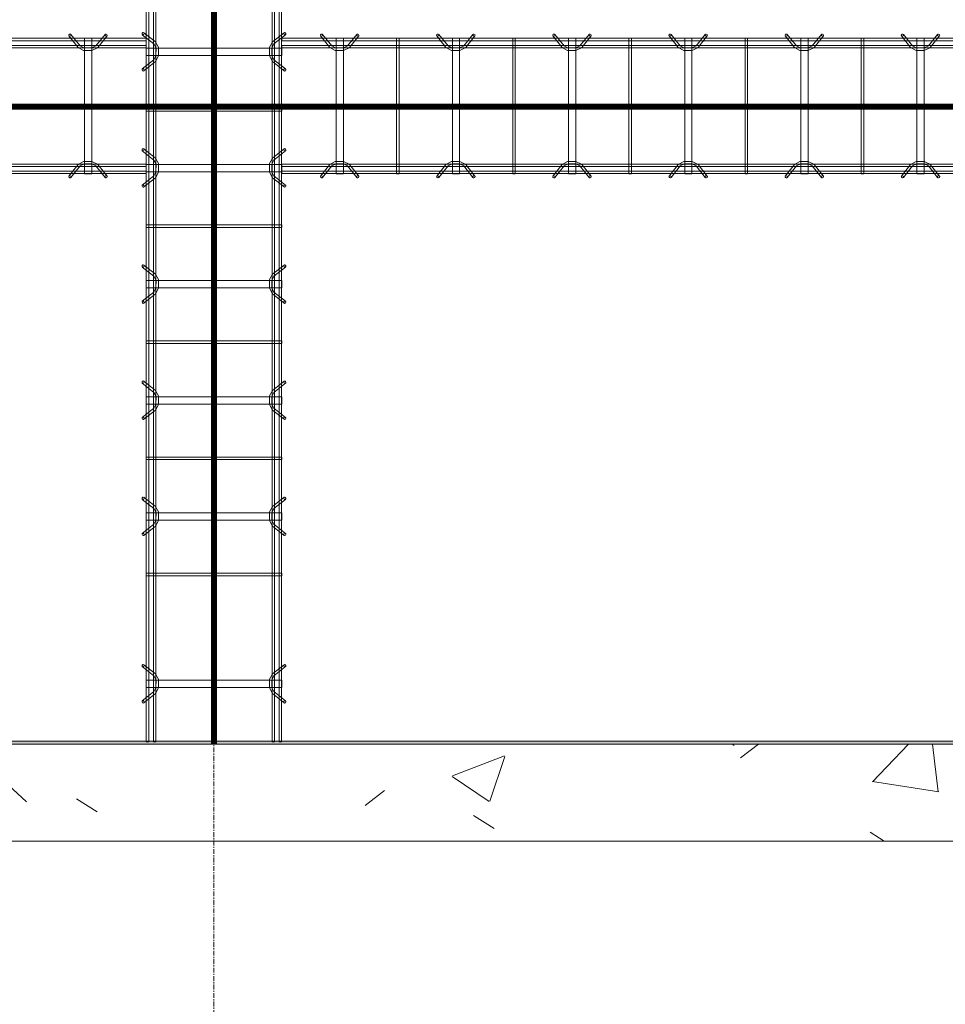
# Model space of a CAD drawing. Header units: inches. Extents: x -4136 to 1945, y -6639 to 12387.
# Tile 337 of 656: x -2847 to -2752, y 9874 to 9976. Entities that reach past the tile are written whole.
import ezdxf

# ---------------------------------------------------------------- set-up
doc = ezdxf.new("R2010")
doc.units = ezdxf.units.IN
doc.header["$MEASUREMENT"] = 0
doc.linetypes.add('Línea de rejilla', pattern=[0.875, 0.5, -0.125, 0.125, -0.125])
for name, color, linetype, lineweight in [('A-GENM', 7, 'Continuous', 9), ('A-WALL', 7, 'Continuous', 9), ('A-WALL-PATT', 7, 'Continuous', 18), ('S-BEAM', 7, 'Continuous', 9), ('S-FNDN', 7, 'Continuous', 9), ('S-GRID', 7, 'Continuous', 9)]:
    doc.layers.add(name, color=color, linetype=linetype, lineweight=lineweight)
pattern_1 = [(50, (0, 0), (55.0854, -4.81984), [5.76, -63.36]), (355, (0, 0), (-10.6557, 57.76853), [4.608, -50.688]), (100.451, (4.59, -0.4), (44.42947, 52.94866), [4.895, -53.848]), (46.184, (0, 15.36), (81.96444, -12.71212), [8.64, -95.04]), (96.636, (6.83, 14.3), (71.7815, 74.8124), [7.343, -80.772]), (351.184, (0, 15.36), (71.78195, 74.8124), [6.912, -76.032]), (21, (7.68, 11.52), (45.84207, -30.92146), [5.76, -63.36]), (326, (7.68, 11.52), (18.68706, 55.69148), [4.608, -50.688]), (71.451, (11.5, 8.943), (64.5289, 24.7701), [4.895, -53.848]), (37.5, (0, 0), (0.933895, 25.566816), [2.534, -47.539, 2.534, -48.922, -50.88]), (37.5, (0, 0), (0.933895, 25.566816), [-101.53, 2.534, -48.346]), (7.5, (0, 0), (20.20404, 30.2913), [2.534, -26.803, 2.534, -46.387, -19.392]), (7.5, (0, 0), (20.20404, 30.2913), [-78.259, 2.534, -16.858]), (327.5, (-17.126, 0), (40.997785, -1.732403), [2.534, -16.666, 2.534, -57.37, -79.488]), (327.5, (-17.126, 0), (40.997785, -1.732403), [-79.104, 2.534, -76.954]), (317.5, (-24.806, 0), (44.78888, 7.68784), [2.534, -22.426, 2.534, -37.248, -56.448]), (317.5, (-24.806, 0), (44.78888, 7.68784), [-64.742, 2.534, -53.914])]

# ---------------------------------------------------------------- blocks, each defined once
blk = doc.blocks.new('Dowel bar assembly - Dowel bar assembly-673744-SLAB ON GROUND JOINTS')
at = {"layer": 'S-BEAM', "color": 253, "true_color": 0xaaaaaa}
for p, q in [((172.02, 2.23), (172.97, 1.03)), ((173.18, 1.19), (172.23, 2.39)), ((175.76, 2.39), (174.81, 1.19)), ((175.01, 1.03), (175.96, 2.23)), ((184.02, 2.23), (184.97, 1.03)), ((185.18, 1.19), (184.23, 2.39)), ((187.76, 2.39), (186.81, 1.19)), ((187.01, 1.03), (187.96, 2.23)), ((196.02, 2.23), (196.97, 1.03)), ((197.18, 1.19), (196.23, 2.39)), ((199.76, 2.39), (198.81, 1.19)), ((199.01, 1.03), (199.96, 2.23)), ((208.02, 2.23), (208.97, 1.03)), ((209.18, 1.19), (208.23, 2.39)), ((211.76, 2.39), (210.81, 1.19)), ((211.01, 1.03), (211.96, 2.23)), ((220.02, 2.23), (220.97, 1.03)), ((221.18, 1.19), (220.23, 2.39)), ((223.76, 2.39), (222.81, 1.19)), ((223.01, 1.03), (223.96, 2.23)), ((237.31, 2.23), (238.26, 1.03)), ((238.46, 1.19), (237.51, 2.39)), ((241.04, 2.39), (240.09, 1.19)), ((240.3, 1.03), (241.25, 2.23)), ((245.28, 1.98), (0, 1.98)), ((0, 1.72), (245.28, 1.72)), ((245.28, 1.25), (0, 1.25)), ((173.63, 1.99), (173.63, -12.01)), ((174.38, 1.99), (173.63, 1.99)), ((173.63, 1.99), (174.38, 1.99)), ((174.38, -12.01), (174.38, 1.99)), ((179.87, 1.99), (179.87, -12.01)), ((180.13, 1.99), (179.87, 1.99)), ((179.87, 1.99), (180.13, 1.99)), ((180.13, -12.01), (180.13, 1.99)), ((185.63, 1.99), (185.63, -12.01)), ((186.38, 1.99), (185.63, 1.99)), ((185.63, 1.99), (186.38, 1.99)), ((186.38, -12.01), (186.38, 1.99)), ((191.87, 1.99), (191.87, -12.01)), ((192.13, 1.99), (191.87, 1.99)), ((191.87, 1.99), (192.13, 1.99)), ((192.13, -12.01), (192.13, 1.99)), ((197.63, 1.99), (197.63, -12.01)), ((198.38, 1.99), (197.63, 1.99)), ((197.63, 1.99), (198.38, 1.99)), ((198.38, -12.01), (198.38, 1.99)), ((203.87, 1.99), (203.87, -12.01)), ((204.13, 1.99), (203.87, 1.99)), ((203.87, 1.99), (204.13, 1.99)), ((204.13, -12.01), (204.13, 1.99)), ((209.63, 1.99), (209.63, -12.01)), ((210.38, 1.99), (209.63, 1.99)), ((209.63, 1.99), (210.38, 1.99)), ((210.38, -12.01), (210.38, 1.99)), ((215.87, 1.99), (215.87, -12.01)), ((216.13, 1.99), (215.87, 1.99)), ((215.87, 1.99), (216.13, 1.99)), ((216.13, -12.01), (216.13, 1.99)), ((221.63, 1.99), (221.63, -12.01)), ((222.38, 1.99), (221.63, 1.99)), ((221.63, 1.99), (222.38, 1.99)), ((222.38, -12.01), (222.38, 1.99)), ((227.87, 1.99), (227.87, -12.01)), ((228.13, 1.99), (227.87, 1.99)), ((227.87, 1.99), (228.13, 1.99)), ((228.13, -12.01), (228.13, 1.99)), ((238.91, 1.99), (238.91, -12.01)), ((239.66, 1.99), (238.91, 1.99)), ((238.91, 1.99), (239.66, 1.99)), ((239.66, -12.01), (239.66, 1.99)), ((245.28, 1.98), (245.28, 1.72)), ((245.28, 1.72), (245.28, 1.98)), ((245.28, 0.99), (245.28, 1.25)), ((245.28, 1.25), (245.28, 0.99)), ((0, 0.99), (245.28, 0.99)), ((245.28, -11.01), (0, -11.01)), ((172.97, -11.05), (172.02, -12.25)), ((175.96, -12.25), (175.01, -11.05)), ((184.97, -11.05), (184.02, -12.25)), ((187.96, -12.25), (187.01, -11.05)), ((196.97, -11.05), (196.02, -12.25)), ((199.96, -12.25), (199.01, -11.05)), ((208.97, -11.05), (208.02, -12.25)), ((211.96, -12.25), (211.01, -11.05)), ((220.97, -11.05), (220.02, -12.25)), ((223.96, -12.25), (223.01, -11.05)), ((238.26, -11.05), (237.31, -12.25)), ((241.25, -12.25), (240.3, -11.05)), ((245.28, -11.27), (245.28, -11.01)), ((245.28, -11.01), (245.28, -11.27)), ((0, -11.27), (245.28, -11.27)), ((245.28, -11.74), (0, -11.74)), ((0, -12), (245.28, -12)), ((172.23, -12.41), (173.18, -11.21)), ((174.38, -12.01), (173.63, -12.01)), ((173.63, -12.01), (174.38, -12.01)), ((174.81, -11.21), (175.76, -12.41)), ((180.13, -12.01), (179.87, -12.01)), ((179.87, -12.01), (180.13, -12.01)), ((184.23, -12.41), (185.18, -11.21)), ((186.38, -12.01), (185.63, -12.01)), ((185.63, -12.01), (186.38, -12.01)), ((186.81, -11.21), (187.76, -12.41)), ((192.13, -12.01), (191.87, -12.01)), ((191.87, -12.01), (192.13, -12.01)), ((196.23, -12.41), (197.18, -11.21)), ((198.38, -12.01), (197.63, -12.01)), ((197.63, -12.01), (198.38, -12.01)), ((198.81, -11.21), (199.76, -12.41)), ((204.13, -12.01), (203.87, -12.01)), ((203.87, -12.01), (204.13, -12.01)), ((208.23, -12.41), (209.18, -11.21)), ((210.38, -12.01), (209.63, -12.01)), ((209.63, -12.01), (210.38, -12.01)), ((210.81, -11.21), (211.76, -12.41)), ((216.13, -12.01), (215.87, -12.01)), ((215.87, -12.01), (216.13, -12.01)), ((220.23, -12.41), (221.18, -11.21)), ((222.38, -12.01), (221.63, -12.01)), ((221.63, -12.01), (222.38, -12.01)), ((222.81, -11.21), (223.76, -12.41)), ((228.13, -12.01), (227.87, -12.01)), ((227.87, -12.01), (228.13, -12.01)), ((237.51, -12.41), (238.46, -11.21)), ((239.66, -12.01), (238.91, -12.01)), ((238.91, -12.01), (239.66, -12.01)), ((240.09, -11.21), (241.04, -12.41)), ((245.28, -12), (245.28, -11.74)), ((245.28, -11.74), (245.28, -12))]:
    blk.add_line(p, q, dxfattribs=at)
at = {"layer": 'S-BEAM', "color": 253, "true_color": 0xaaaaaa, "flags": 128}
for points in [[(172.97, 1.03), (173.53, 0.73), (174.39, 0.72), (174.97, 0.99), (175.01, 1.03)], [(173.18, 1.19), (173.62, 0.97), (174.38, 0.98), (174.81, 1.19)], [(184.97, 1.03), (185.53, 0.73), (186.39, 0.72), (186.97, 0.99), (187.01, 1.03)], [(185.18, 1.19), (185.62, 0.97), (186.38, 0.98), (186.81, 1.19)], [(196.97, 1.03), (197.53, 0.73), (198.39, 0.72), (198.97, 0.99), (199.01, 1.03)], [(197.18, 1.19), (197.62, 0.97), (198.38, 0.98), (198.81, 1.19)], [(208.97, 1.03), (209.53, 0.73), (210.39, 0.72), (210.97, 0.99), (211.01, 1.03)], [(209.18, 1.19), (209.62, 0.97), (210.38, 0.98), (210.81, 1.19)], [(220.97, 1.03), (221.53, 0.73), (222.39, 0.72), (222.97, 0.99), (223.01, 1.03)], [(221.18, 1.19), (221.62, 0.97), (222.38, 0.98), (222.81, 1.19)], [(238.26, 1.03), (238.81, 0.73), (239.67, 0.72), (240.26, 0.99), (240.3, 1.03)], [(238.46, 1.19), (238.91, 0.97), (239.67, 0.98), (240.09, 1.19)], [(172.97, -11.05), (173.53, -10.75), (174.39, -10.74), (174.97, -11.01), (175.01, -11.05)], [(173.18, -11.21), (173.62, -10.99), (174.38, -11), (174.81, -11.21)], [(184.97, -11.05), (185.53, -10.75), (186.39, -10.74), (186.97, -11.01), (187.01, -11.05)], [(185.18, -11.21), (185.62, -10.99), (186.38, -11), (186.81, -11.21)], [(196.97, -11.05), (197.53, -10.75), (198.39, -10.74), (198.97, -11.01), (199.01, -11.05)], [(197.18, -11.21), (197.62, -10.99), (198.38, -11), (198.81, -11.21)], [(208.97, -11.05), (209.53, -10.75), (210.39, -10.74), (210.97, -11.01), (211.01, -11.05)], [(209.18, -11.21), (209.62, -10.99), (210.38, -11), (210.81, -11.21)], [(220.97, -11.05), (221.53, -10.75), (222.39, -10.74), (222.97, -11.01), (223.01, -11.05)], [(221.18, -11.21), (221.62, -10.99), (222.38, -11), (222.81, -11.21)], [(238.26, -11.05), (238.81, -10.75), (239.67, -10.74), (240.26, -11.01), (240.3, -11.05)], [(238.46, -11.21), (238.91, -10.99), (239.67, -11), (240.09, -11.21)]]:
    blk.add_lwpolyline(points, dxfattribs=at)
at = {"layer": 'S-BEAM', "color": 253, "true_color": 0xaaaaaa}
for centre, major_axis, start_param, end_param in [((172.12, 2.31), (0.101, 0.08), 5.709265, 8.850858), ((172.12, 2.31), (0.101, 0.08), 2.567673, 5.709265), ((175.86, 2.31), (-0.101, 0.08), 3.715513, 6.857105), ((175.86, 2.31), (-0.101, 0.08), 0.57392, 3.715513), ((184.12, 2.31), (0.101, 0.08), 5.709265, 8.850858), ((184.12, 2.31), (0.101, 0.08), 2.567673, 5.709265), ((187.86, 2.31), (-0.101, 0.08), 3.715513, 6.857105), ((187.86, 2.31), (-0.101, 0.08), 0.57392, 3.715513), ((196.12, 2.31), (0.101, 0.08), 5.709265, 8.850858), ((196.12, 2.31), (0.101, 0.08), 2.567673, 5.709265), ((199.86, 2.31), (-0.101, 0.08), 3.715513, 6.857105), ((199.86, 2.31), (-0.101, 0.08), 0.57392, 3.715513), ((208.12, 2.31), (0.101, 0.08), 5.709265, 8.850858), ((208.12, 2.31), (0.101, 0.08), 2.567673, 5.709265), ((211.86, 2.31), (-0.101, 0.08), 3.715513, 6.857105), ((211.86, 2.31), (-0.101, 0.08), 0.57392, 3.715513), ((220.12, 2.31), (0.101, 0.08), 5.709265, 8.850858), ((220.12, 2.31), (0.101, 0.08), 2.567673, 5.709265), ((223.86, 2.31), (-0.101, 0.08), 3.715513, 6.857105), ((223.86, 2.31), (-0.101, 0.08), 0.57392, 3.715513), ((237.41, 2.31), (0.101, 0.08), 5.709265, 8.850858), ((237.41, 2.31), (0.101, 0.08), 2.567673, 5.709265), ((241.15, 2.31), (-0.101, 0.08), 3.715513, 6.857105), ((241.15, 2.31), (-0.101, 0.08), 0.57392, 3.715513), ((172.12, -12.33), (-0.101, 0.08), 3.715513, 6.857105), ((172.12, -12.33), (-0.101, 0.08), 0.57392, 3.715513), ((175.86, -12.33), (0.101, 0.08), 5.709265, 8.850858), ((175.86, -12.33), (0.101, 0.08), 2.567673, 5.709265), ((184.12, -12.33), (-0.101, 0.08), 3.715513, 6.857105), ((184.12, -12.33), (-0.101, 0.08), 0.57392, 3.715513), ((187.86, -12.33), (0.101, 0.08), 5.709265, 8.850858), ((187.86, -12.33), (0.101, 0.08), 2.567673, 5.709265), ((196.12, -12.33), (-0.101, 0.08), 3.715513, 6.857105), ((196.12, -12.33), (-0.101, 0.08), 0.57392, 3.715513), ((199.86, -12.33), (0.101, 0.08), 5.709265, 8.850858), ((199.86, -12.33), (0.101, 0.08), 2.567673, 5.709265), ((208.12, -12.33), (-0.101, 0.08), 3.715513, 6.857105), ((208.12, -12.33), (-0.101, 0.08), 0.57392, 3.715513), ((211.86, -12.33), (0.101, 0.08), 5.709265, 8.850858), ((211.86, -12.33), (0.101, 0.08), 2.567673, 5.709265), ((220.12, -12.33), (-0.101, 0.08), 3.715513, 6.857105), ((220.12, -12.33), (-0.101, 0.08), 0.57392, 3.715513), ((223.86, -12.33), (0.101, 0.08), 5.709265, 8.850858), ((223.86, -12.33), (0.101, 0.08), 2.567673, 5.709265), ((237.41, -12.33), (-0.101, 0.08), 3.715513, 6.857105), ((237.41, -12.33), (-0.101, 0.08), 0.57392, 3.715513), ((241.15, -12.33), (0.101, 0.08), 5.709265, 8.850858), ((241.15, -12.33), (0.101, 0.08), 2.567673, 5.709265)]:
    blk.add_ellipse(centre, major_axis=major_axis, ratio=0.816528, start_param=start_param, end_param=end_param, dxfattribs=at)
blk = doc.blocks.new('Dowel bar assembly - Dowel bar assembly-673887-SLAB ON GROUND JOINTS')
at = {"layer": 'S-BEAM', "color": 253, "true_color": 0xaaaaaa}
for p, q in [((4.02, 2.23), (4.97, 1.03)), ((5.18, 1.19), (4.23, 2.39)), ((7.76, 2.39), (6.81, 1.19)), ((7.01, 1.03), (7.96, 2.23)), ((16.02, 2.23), (16.97, 1.03)), ((17.18, 1.19), (16.23, 2.39)), ((19.76, 2.39), (18.81, 1.19)), ((19.01, 1.03), (19.96, 2.23)), ((28.02, 2.23), (28.97, 1.03)), ((29.18, 1.19), (28.23, 2.39)), ((31.76, 2.39), (30.81, 1.19)), ((31.01, 1.03), (31.96, 2.23)), ((40.02, 2.23), (40.97, 1.03)), ((41.18, 1.19), (40.23, 2.39)), ((43.76, 2.39), (42.81, 1.19)), ((43.01, 1.03), (43.96, 2.23)), ((52.02, 2.23), (52.97, 1.03)), ((53.18, 1.19), (52.23, 2.39)), ((55.76, 2.39), (54.81, 1.19)), ((55.01, 1.03), (55.96, 2.23)), ((64.02, 2.23), (64.97, 1.03)), ((65.18, 1.19), (64.23, 2.39)), ((67.76, 2.39), (66.81, 1.19)), ((67.01, 1.03), (67.96, 2.23)), ((149.1, 1.98), (0, 1.98)), ((0, 1.98), (0, 1.72)), ((0, 1.72), (0, 1.98)), ((0, 1.72), (149.1, 1.72)), ((149.1, 1.25), (0, 1.25)), ((0, 0.99), (0, 1.25)), ((0, 1.25), (0, 0.99)), ((5.63, 1.99), (5.63, -12.01)), ((6.38, 1.99), (5.63, 1.99)), ((5.63, 1.99), (6.38, 1.99)), ((6.38, -12.01), (6.38, 1.99)), ((11.87, 1.99), (11.87, -12.01)), ((12.13, 1.99), (11.87, 1.99)), ((11.87, 1.99), (12.13, 1.99)), ((12.13, -12.01), (12.13, 1.99)), ((17.63, 1.99), (17.63, -12.01)), ((18.38, 1.99), (17.63, 1.99)), ((17.63, 1.99), (18.38, 1.99)), ((18.38, -12.01), (18.38, 1.99)), ((23.87, 1.99), (23.87, -12.01)), ((24.13, 1.99), (23.87, 1.99)), ((23.87, 1.99), (24.13, 1.99)), ((24.13, -12.01), (24.13, 1.99)), ((29.63, 1.99), (29.63, -12.01)), ((30.38, 1.99), (29.63, 1.99)), ((29.63, 1.99), (30.38, 1.99)), ((30.38, -12.01), (30.38, 1.99)), ((35.87, 1.99), (35.87, -12.01)), ((36.13, 1.99), (35.87, 1.99)), ((35.87, 1.99), (36.13, 1.99)), ((36.13, -12.01), (36.13, 1.99)), ((41.63, 1.99), (41.63, -12.01)), ((42.38, 1.99), (41.63, 1.99)), ((41.63, 1.99), (42.38, 1.99)), ((42.38, -12.01), (42.38, 1.99)), ((47.87, 1.99), (47.87, -12.01)), ((48.13, 1.99), (47.87, 1.99)), ((47.87, 1.99), (48.13, 1.99)), ((48.13, -12.01), (48.13, 1.99)), ((53.63, 1.99), (53.63, -12.01)), ((54.38, 1.99), (53.63, 1.99)), ((53.63, 1.99), (54.38, 1.99)), ((54.38, -12.01), (54.38, 1.99)), ((59.87, 1.99), (59.87, -12.01)), ((60.13, 1.99), (59.87, 1.99)), ((59.87, 1.99), (60.13, 1.99)), ((60.13, -12.01), (60.13, 1.99)), ((65.63, 1.99), (65.63, -12.01)), ((66.38, 1.99), (65.63, 1.99)), ((65.63, 1.99), (66.38, 1.99)), ((66.38, -12.01), (66.38, 1.99)), ((0, 0.99), (149.1, 0.99)), ((149.1, -11.01), (0, -11.01)), ((0, -11.27), (0, -11.01)), ((0, -11.01), (0, -11.27)), ((4.97, -11.05), (4.02, -12.25)), ((7.96, -12.25), (7.01, -11.05)), ((16.97, -11.05), (16.02, -12.25)), ((19.96, -12.25), (19.01, -11.05)), ((28.97, -11.05), (28.02, -12.25)), ((31.96, -12.25), (31.01, -11.05)), ((40.97, -11.05), (40.02, -12.25)), ((43.96, -12.25), (43.01, -11.05)), ((52.97, -11.05), (52.02, -12.25)), ((55.96, -12.25), (55.01, -11.05)), ((64.97, -11.05), (64.02, -12.25)), ((67.96, -12.25), (67.01, -11.05)), ((0, -11.27), (149.1, -11.27)), ((149.1, -11.74), (0, -11.74)), ((0, -12), (0, -11.74)), ((0, -11.74), (0, -12)), ((0, -12), (149.1, -12)), ((4.23, -12.41), (5.18, -11.21)), ((6.38, -12.01), (5.63, -12.01)), ((5.63, -12.01), (6.38, -12.01)), ((6.81, -11.21), (7.76, -12.41)), ((12.13, -12.01), (11.87, -12.01)), ((11.87, -12.01), (12.13, -12.01)), ((16.23, -12.41), (17.18, -11.21)), ((18.38, -12.01), (17.63, -12.01)), ((17.63, -12.01), (18.38, -12.01)), ((18.81, -11.21), (19.76, -12.41)), ((24.13, -12.01), (23.87, -12.01)), ((23.87, -12.01), (24.13, -12.01)), ((28.23, -12.41), (29.18, -11.21)), ((30.38, -12.01), (29.63, -12.01)), ((29.63, -12.01), (30.38, -12.01)), ((30.81, -11.21), (31.76, -12.41)), ((36.13, -12.01), (35.87, -12.01)), ((35.87, -12.01), (36.13, -12.01)), ((40.23, -12.41), (41.18, -11.21)), ((42.38, -12.01), (41.63, -12.01)), ((41.63, -12.01), (42.38, -12.01)), ((42.81, -11.21), (43.76, -12.41)), ((48.13, -12.01), (47.87, -12.01)), ((47.87, -12.01), (48.13, -12.01)), ((52.23, -12.41), (53.18, -11.21)), ((54.38, -12.01), (53.63, -12.01)), ((53.63, -12.01), (54.38, -12.01)), ((54.81, -11.21), (55.76, -12.41)), ((60.13, -12.01), (59.87, -12.01)), ((59.87, -12.01), (60.13, -12.01)), ((64.23, -12.41), (65.18, -11.21)), ((66.38, -12.01), (65.63, -12.01)), ((65.63, -12.01), (66.38, -12.01)), ((66.81, -11.21), (67.76, -12.41))]:
    blk.add_line(p, q, dxfattribs=at)
at = {"layer": 'S-BEAM', "color": 253, "true_color": 0xaaaaaa, "flags": 128}
for points in [[(4.97, 1.03), (5.53, 0.73), (6.39, 0.72), (6.97, 0.99), (7.01, 1.03)], [(5.18, 1.19), (5.62, 0.97), (6.38, 0.98), (6.81, 1.19)], [(16.97, 1.03), (17.53, 0.73), (18.39, 0.72), (18.97, 0.99), (19.01, 1.03)], [(17.18, 1.19), (17.62, 0.97), (18.38, 0.98), (18.81, 1.19)], [(28.97, 1.03), (29.53, 0.73), (30.39, 0.72), (30.97, 0.99), (31.01, 1.03)], [(29.18, 1.19), (29.62, 0.97), (30.38, 0.98), (30.81, 1.19)], [(40.97, 1.03), (41.53, 0.73), (42.39, 0.72), (42.97, 0.99), (43.01, 1.03)], [(41.18, 1.19), (41.62, 0.97), (42.38, 0.98), (42.81, 1.19)], [(52.97, 1.03), (53.53, 0.73), (54.39, 0.72), (54.97, 0.99), (55.01, 1.03)], [(53.18, 1.19), (53.62, 0.97), (54.38, 0.98), (54.81, 1.19)], [(64.97, 1.03), (65.53, 0.73), (66.39, 0.72), (66.97, 0.99), (67.01, 1.03)], [(65.18, 1.19), (65.62, 0.97), (66.38, 0.98), (66.81, 1.19)], [(4.97, -11.05), (5.53, -10.75), (6.39, -10.74), (6.97, -11.01), (7.01, -11.05)], [(5.18, -11.21), (5.62, -10.99), (6.38, -11), (6.81, -11.21)], [(16.97, -11.05), (17.53, -10.75), (18.39, -10.74), (18.97, -11.01), (19.01, -11.05)], [(17.18, -11.21), (17.62, -10.99), (18.38, -11), (18.81, -11.21)], [(28.97, -11.05), (29.53, -10.75), (30.39, -10.74), (30.97, -11.01), (31.01, -11.05)], [(29.18, -11.21), (29.62, -10.99), (30.38, -11), (30.81, -11.21)], [(40.97, -11.05), (41.53, -10.75), (42.39, -10.74), (42.97, -11.01), (43.01, -11.05)], [(41.18, -11.21), (41.62, -10.99), (42.38, -11), (42.81, -11.21)], [(52.97, -11.05), (53.53, -10.75), (54.39, -10.74), (54.97, -11.01), (55.01, -11.05)], [(53.18, -11.21), (53.62, -10.99), (54.38, -11), (54.81, -11.21)], [(64.97, -11.05), (65.53, -10.75), (66.39, -10.74), (66.97, -11.01), (67.01, -11.05)], [(65.18, -11.21), (65.62, -10.99), (66.38, -11), (66.81, -11.21)]]:
    blk.add_lwpolyline(points, dxfattribs=at)
at = {"layer": 'S-BEAM', "color": 253, "true_color": 0xaaaaaa}
for centre, major_axis, start_param, end_param in [((4.12, 2.31), (0.101, 0.08), 5.709265, 8.850858), ((4.12, 2.31), (0.101, 0.08), 2.567673, 5.709265), ((7.86, 2.31), (-0.101, 0.08), 3.715513, 6.857105), ((7.86, 2.31), (-0.101, 0.08), 0.57392, 3.715513), ((16.12, 2.31), (0.101, 0.08), 5.709265, 8.850858), ((16.12, 2.31), (0.101, 0.08), 2.567673, 5.709265), ((19.86, 2.31), (-0.101, 0.08), 3.715513, 6.857105), ((19.86, 2.31), (-0.101, 0.08), 0.57392, 3.715513), ((28.12, 2.31), (0.101, 0.08), 5.709265, 8.850858), ((28.12, 2.31), (0.101, 0.08), 2.567673, 5.709265), ((31.86, 2.31), (-0.101, 0.08), 3.715513, 6.857105), ((31.86, 2.31), (-0.101, 0.08), 0.57392, 3.715513), ((40.12, 2.31), (0.101, 0.08), 5.709265, 8.850858), ((40.12, 2.31), (0.101, 0.08), 2.567673, 5.709265), ((43.86, 2.31), (-0.101, 0.08), 3.715513, 6.857105), ((43.86, 2.31), (-0.101, 0.08), 0.57392, 3.715513), ((52.12, 2.31), (0.101, 0.08), 5.709265, 8.850858), ((52.12, 2.31), (0.101, 0.08), 2.567673, 5.709265), ((55.86, 2.31), (-0.101, 0.08), 3.715513, 6.857105), ((55.86, 2.31), (-0.101, 0.08), 0.57392, 3.715513), ((64.12, 2.31), (0.101, 0.08), 5.709265, 8.850858), ((64.12, 2.31), (0.101, 0.08), 2.567673, 5.709265), ((67.86, 2.31), (-0.101, 0.08), 3.715513, 6.857105), ((67.86, 2.31), (-0.101, 0.08), 0.57392, 3.715513), ((4.12, -12.33), (-0.101, 0.08), 3.715513, 6.857105), ((4.12, -12.33), (-0.101, 0.08), 0.57392, 3.715513), ((7.86, -12.33), (0.101, 0.08), 5.709265, 8.850858), ((7.86, -12.33), (0.101, 0.08), 2.567673, 5.709265), ((16.12, -12.33), (-0.101, 0.08), 3.715513, 6.857105), ((16.12, -12.33), (-0.101, 0.08), 0.57392, 3.715513), ((19.86, -12.33), (0.101, 0.08), 5.709265, 8.850858), ((19.86, -12.33), (0.101, 0.08), 2.567673, 5.709265), ((28.12, -12.33), (-0.101, 0.08), 3.715513, 6.857105), ((28.12, -12.33), (-0.101, 0.08), 0.57392, 3.715513), ((31.86, -12.33), (0.101, 0.08), 5.709265, 8.850858), ((31.86, -12.33), (0.101, 0.08), 2.567673, 5.709265), ((40.12, -12.33), (-0.101, 0.08), 3.715513, 6.857105), ((40.12, -12.33), (-0.101, 0.08), 0.57392, 3.715513), ((43.86, -12.33), (0.101, 0.08), 5.709265, 8.850858), ((43.86, -12.33), (0.101, 0.08), 2.567673, 5.709265), ((52.12, -12.33), (-0.101, 0.08), 3.715513, 6.857105), ((52.12, -12.33), (-0.101, 0.08), 0.57392, 3.715513), ((55.86, -12.33), (0.101, 0.08), 5.709265, 8.850858), ((55.86, -12.33), (0.101, 0.08), 2.567673, 5.709265), ((64.12, -12.33), (-0.101, 0.08), 3.715513, 6.857105), ((64.12, -12.33), (-0.101, 0.08), 0.57392, 3.715513), ((67.86, -12.33), (0.101, 0.08), 5.709265, 8.850858), ((67.86, -12.33), (0.101, 0.08), 2.567673, 5.709265)]:
    blk.add_ellipse(centre, major_axis=major_axis, ratio=0.816528, start_param=start_param, end_param=end_param, dxfattribs=at)
blk = doc.blocks.new('Dowel bar assembly - Dowel bar assembly-674113-SLAB ON GROUND JOINTS')
at = {"layer": 'S-BEAM', "color": 253, "true_color": 0xaaaaaa}
for p, q in [((140.92, 2.23), (141.87, 1.03)), ((142.07, 1.19), (141.12, 2.39)), ((144.66, 2.39), (143.71, 1.19)), ((143.91, 1.03), (144.86, 2.23)), ((148.9, 1.98), (0, 1.98)), ((0, 1.72), (148.9, 1.72)), ((148.9, 1.25), (0, 1.25)), ((142.52, 1.99), (142.52, -12.01)), ((143.27, 1.99), (142.52, 1.99)), ((142.52, 1.99), (143.27, 1.99)), ((143.27, -12.01), (143.27, 1.99)), ((148.9, 1.98), (148.9, 1.72)), ((148.9, 1.72), (148.9, 1.98)), ((148.9, 0.99), (148.9, 1.25)), ((148.9, 1.25), (148.9, 0.99)), ((0, 0.99), (148.9, 0.99)), ((148.9, -11.01), (0, -11.01)), ((141.87, -11.05), (140.92, -12.25)), ((144.86, -12.25), (143.91, -11.05)), ((148.9, -11.27), (148.9, -11.01)), ((148.9, -11.01), (148.9, -11.27)), ((0, -11.27), (148.9, -11.27)), ((148.9, -11.74), (0, -11.74)), ((0, -12), (148.9, -12)), ((141.12, -12.41), (142.07, -11.21)), ((143.27, -12.01), (142.52, -12.01)), ((142.52, -12.01), (143.27, -12.01)), ((143.71, -11.21), (144.66, -12.41)), ((148.9, -12), (148.9, -11.74)), ((148.9, -11.74), (148.9, -12))]:
    blk.add_line(p, q, dxfattribs=at)
at = {"layer": 'S-BEAM', "color": 253, "true_color": 0xaaaaaa, "flags": 128}
for points in [[(141.87, 1.03), (142.42, 0.73), (143.28, 0.72), (143.87, 0.99), (143.91, 1.03)], [(142.07, 1.19), (142.52, 0.97), (143.28, 0.98), (143.71, 1.19)], [(141.87, -11.05), (142.42, -10.75), (143.28, -10.74), (143.87, -11.01), (143.91, -11.05)], [(142.07, -11.21), (142.52, -10.99), (143.28, -11), (143.71, -11.21)]]:
    blk.add_lwpolyline(points, dxfattribs=at)
at = {"layer": 'S-BEAM', "color": 253, "true_color": 0xaaaaaa}
for centre, major_axis, start_param, end_param in [((141.02, 2.31), (0.101, 0.08), 5.709265, 8.850858), ((141.02, 2.31), (0.101, 0.08), 2.567673, 5.709265), ((144.76, 2.31), (-0.101, 0.08), 3.715513, 6.857105), ((144.76, 2.31), (-0.101, 0.08), 0.57392, 3.715513), ((141.02, -12.33), (-0.101, 0.08), 3.715513, 6.857105), ((141.02, -12.33), (-0.101, 0.08), 0.57392, 3.715513), ((144.76, -12.33), (0.101, 0.08), 5.709265, 8.850858), ((144.76, -12.33), (0.101, 0.08), 2.567673, 5.709265)]:
    blk.add_ellipse(centre, major_axis=major_axis, ratio=0.816528, start_param=start_param, end_param=end_param, dxfattribs=at)

msp = doc.modelspace()

# ---------------------------------------------------------------- hatches: boundary and pattern name
at = {"layer": 'A-GENM', "true_color": 0x0000ff}
for points in [[(-2827.58036, 9901.1894), (-2827.58036, 9901.50436), (-2827.58036, 10146.38815), (-2827.32374, 10146.13152), (-2827.15717, 10146.2981), (-2827.15717, 9901.50436), (-2827.15717, 9901.1894)], [(-2827.52059, 9901.1894), (-2827.52059, 9901.50436), (-2827.52059, 10146.32838), (-2827.32374, 10146.13152), (-2827.21238, 10146.24288), (-2827.12689, 10146.32838), (-2827.12689, 9901.50436), (-2827.12689, 9901.1894)], [(-2827.50273, 9901.1894), (-2827.50273, 9901.50436), (-2827.50273, 10146.31052), (-2827.32374, 10146.13152), (-2827.15869, 10146.29658), (-2827.15869, 9901.50436), (-2827.15869, 9901.1894)], [(-2827.49348, 9901.1894), (-2827.49348, 9901.50436), (-2827.49348, 10146.30127), (-2827.32374, 10146.13152), (-2827.07181, 10146.38346), (-2827.07181, 9901.50436), (-2827.07181, 9901.1894)], [(-2827.2803, 9901.1894), (-2827.2803, 9901.50436), (-2827.2803, 10146.17497), (-2827.07029, 10146.38498), (-2827.07029, 9901.50436), (-2827.07029, 9901.1894)], [(-2827.36718, 9901.1894), (-2827.36718, 9901.50436), (-2827.36718, 10146.17497), (-2827.32374, 10146.13152), (-2827.2803, 10146.17497), (-2827.2803, 9901.50436), (-2827.2803, 9901.1894)], [(-3819.32374, 9967.3272), (-1943.13624, 9967.3272), (-1943.13624, 9967.11719), (-3819.32374, 9967.11719)], [(-3819.32374, 9967.32568), (-1943.13624, 9967.32568), (-1943.13624, 9966.904), (-3819.32374, 9966.904)], [(-1943.13624, 9966.8769), (-3819.32374, 9966.8769), (-3819.32374, 9967.2706), (-1943.13624, 9967.2706)], [(-3819.32374, 9967.24032), (-1943.13624, 9967.24032), (-1943.13624, 9966.81712), (-3819.32374, 9966.81712)], [(-3819.32374, 9967.2388), (-1943.13624, 9967.2388), (-1943.13624, 9966.89476), (-3819.32374, 9966.89476)], [(-3819.32374, 9967.11719), (-1943.13624, 9967.11719), (-1943.13624, 9967.03031), (-3819.32374, 9967.03031)]]:
    msp.add_hatch(color=5, dxfattribs=at).paths.add_polyline_path(points, flags=0)
at = {"layer": 'A-GENM', "true_color": 0xff0000}
for points in [[(-2827.36718, 9901.1894), (-2827.48122, 9901.1894), (-2990.66626, 9901.1894), (-2990.7803, 9901.1894), (-2990.7803, 9901.50436), (-2827.36718, 9901.50436)], [(-2827.52059, 9901.1894), (-2990.62689, 9901.1894), (-2990.62689, 9901.50436), (-2827.52059, 9901.50436)], [(-2827.15869, 9901.1894), (-2827.58036, 9901.1894), (-2827.58036, 9901.50436), (-2827.15869, 9901.50436)], [(-2827.52059, 9901.50436), (-2827.48122, 9901.50436), (-2827.48122, 9901.1894), (-2827.52059, 9901.1894)], [(-2827.07029, 9901.1894), (-2827.49348, 9901.1894), (-2827.49348, 9901.50436), (-2827.07029, 9901.50436)], [(-2827.07181, 9901.1894), (-2827.41585, 9901.1894), (-2827.41585, 9901.50436), (-2827.07181, 9901.50436)], [(-2827.15717, 9901.1894), (-2827.36718, 9901.1894), (-2827.36718, 9901.50436), (-2827.15717, 9901.50436)], [(-2663.86718, 9901.1894), (-2663.98122, 9901.1894), (-2827.16626, 9901.1894), (-2827.2803, 9901.1894), (-2827.2803, 9901.50436), (-2663.86718, 9901.50436)], [(-2827.16626, 9901.50436), (-2827.12689, 9901.50436), (-2827.12689, 9901.1894), (-2827.16626, 9901.1894)], [(-2664.02059, 9901.1894), (-2827.12689, 9901.1894), (-2827.12689, 9901.50436), (-2664.02059, 9901.50436)]]:
    msp.add_hatch(color=1, dxfattribs=at).paths.add_polyline_path(points, flags=0)
at = {"layer": 'A-WALL-PATT', "lineweight": 9, "true_color": 0xd4d4d4}
h = msp.add_hatch(dxfattribs=at)
h.set_pattern_fill('FP_1', color=254, style=0, pattern_type=2)
h.set_pattern_definition(pattern_1)
h.paths.add_polyline_path([(-3819.32374, 9891.1894), (-3819.32374, 9901.1894), (-2815.32374, 9901.1894), (-2815.32374, 9891.1894)], flags=0)
h = msp.add_hatch(dxfattribs=at)
h.set_pattern_fill('FP_1', color=254, style=0, pattern_type=2)
h.set_pattern_definition(pattern_1)
h.paths.add_polyline_path([(-2815.32374, 9891.1894), (-2815.32374, 9901.1894), (-2512.32374, 9901.1894), (-2512.32374, 9891.1894)], flags=0)

# ---------------------------------------------------------------- linework, layer by layer
at = {"layer": 'A-GENM', "color": 5, "true_color": 0x0000ff}
for p, q in [((-2827.58036, 9901.50436), (-2827.58036, 10146.38815)), ((-2827.52059, 10146.32838), (-2827.52059, 9901.50436)), ((-2827.52059, 10146.32838), (-2827.52059, 9901.50436)), ((-2827.50273, 10146.31052), (-2827.50273, 9901.50436)), ((-2827.12689, 10146.32838), (-2827.12689, 9901.50436)), ((-2827.12689, 10146.32838), (-2827.12689, 9901.50436)), ((-2827.07181, 9901.50436), (-2827.07181, 10146.38346)), ((-2827.07029, 9901.50436), (-2827.07029, 10146.38498)), ((-2827.49348, 9901.50436), (-2827.49348, 10146.30127)), ((-2827.48122, 9901.50436), (-2827.48122, 10146.28901)), ((-2827.48122, 10146.28901), (-2827.48122, 9901.50436)), ((-2827.41585, 10146.22364), (-2827.41585, 9901.50436)), ((-2827.36718, 9901.50436), (-2827.36718, 10146.17497)), ((-2827.2803, 10146.17497), (-2827.2803, 9901.50436)), ((-2827.16626, 9901.50436), (-2827.16626, 10146.28901)), ((-2827.16626, 9901.50436), (-2827.16626, 10146.28901)), ((-2827.15869, 9901.50436), (-2827.15869, 10146.29658)), ((-2827.15717, 9901.50436), (-2827.15717, 10146.2981)), ((-1943.13624, 9967.3272), (-3819.32374, 9967.3272)), ((-1943.13624, 9967.32568), (-3819.32374, 9967.32568)), ((-3819.32374, 9967.2706), (-1943.13624, 9967.2706)), ((-3819.32374, 9967.2706), (-1943.13624, 9967.2706)), ((-1943.13624, 9967.24032), (-3819.32374, 9967.24032)), ((-1943.13624, 9967.2388), (-3819.32374, 9967.2388)), ((-1943.13624, 9967.23123), (-3819.32374, 9967.23123)), ((-1943.13624, 9967.23123), (-3819.32374, 9967.23123)), ((-3819.32374, 9967.11719), (-1943.13624, 9967.11719)), ((-1943.13624, 9967.03031), (-3819.32374, 9967.03031)), ((-1943.13624, 9966.98164), (-3819.32374, 9966.98164)), ((-1943.13624, 9966.91627), (-3819.32374, 9966.91627)), ((-3819.32374, 9966.91627), (-1943.13624, 9966.91627)), ((-1943.13624, 9966.904), (-3819.32374, 9966.904)), ((-3819.32374, 9966.89476), (-1943.13624, 9966.89476)), ((-3819.32374, 9966.8769), (-1943.13624, 9966.8769)), ((-3819.32374, 9966.8769), (-1943.13624, 9966.8769)), ((-1943.13624, 9966.81712), (-3819.32374, 9966.81712)), ((-2827.58036, 9901.1894), (-2827.58036, 9901.50436)), ((-2827.15717, 9901.1894), (-2827.58036, 9901.1894)), ((-2827.58036, 9901.1894), (-2827.15869, 9901.1894)), ((-2827.12689, 9901.1894), (-2827.52059, 9901.1894)), ((-2827.50273, 9901.50436), (-2827.50273, 9901.1894)), ((-2827.15869, 9901.1894), (-2827.50273, 9901.1894)), ((-2827.50273, 9901.1894), (-2827.41585, 9901.1894)), ((-2827.49348, 9901.1894), (-2827.49348, 9901.50436)), ((-2827.07181, 9901.1894), (-2827.49348, 9901.1894)), ((-2827.49348, 9901.1894), (-2827.07029, 9901.1894)), ((-2827.48122, 9901.1894), (-2827.36718, 9901.1894)), ((-2827.41585, 9901.50436), (-2827.41585, 9901.1894)), ((-2827.41585, 9901.1894), (-2827.07181, 9901.1894)), ((-2827.36718, 9901.1894), (-2827.36718, 9901.50436)), ((-2827.36718, 9901.1894), (-2827.2803, 9901.1894)), ((-2827.2803, 9901.1894), (-2827.36718, 9901.1894)), ((-2827.36718, 9901.1894), (-2827.15717, 9901.1894)), ((-2827.2803, 9901.50436), (-2827.2803, 9901.1894)), ((-2827.2803, 9901.1894), (-2827.16626, 9901.1894)), ((-2827.07029, 9901.1894), (-2827.2803, 9901.1894)), ((-2827.15869, 9901.1894), (-2827.15869, 9901.50436)), ((-2827.15717, 9901.1894), (-2827.15717, 9901.50436)), ((-2827.07181, 9901.1894), (-2827.07181, 9901.50436)), ((-2827.07029, 9901.1894), (-2827.07029, 9901.50436))]:
    msp.add_line(p, q, dxfattribs=at)
at = {"layer": 'A-GENM', "color": 1, "true_color": 0xff0000}
for p, q in [((-2990.91585, 9901.50436), (-2827.50273, 9901.50436)), ((-2990.86792, 9901.1894), (-2827.54169, 9901.1894)), ((-2990.7803, 9901.50436), (-2827.36718, 9901.50436)), ((-2827.48122, 9901.50436), (-2990.66626, 9901.50436)), ((-2827.48122, 9901.1894), (-2990.66626, 9901.1894)), ((-2827.52059, 9901.50436), (-2990.62689, 9901.50436)), ((-2827.52059, 9901.1894), (-2990.62689, 9901.1894)), ((-2990.62689, 9901.1894), (-2827.52059, 9901.1894)), ((-2827.58036, 9901.50436), (-2827.58036, 9901.1894)), ((-2827.58036, 9901.50436), (-2827.15717, 9901.50436)), ((-2827.15869, 9901.50436), (-2827.58036, 9901.50436)), ((-2827.58036, 9901.1894), (-2827.15869, 9901.1894)), ((-2827.15717, 9901.1894), (-2827.58036, 9901.1894)), ((-2827.54169, 9901.1894), (-2827.50273, 9901.1894)), ((-2827.48122, 9901.50436), (-2827.52059, 9901.50436)), ((-2827.48122, 9901.1894), (-2827.52059, 9901.1894)), ((-2827.50273, 9901.1894), (-2827.50273, 9901.50436)), ((-2827.50273, 9901.50436), (-2827.15869, 9901.50436)), ((-2827.15869, 9901.1894), (-2827.50273, 9901.1894)), ((-2827.07181, 9901.50436), (-2827.49348, 9901.50436)), ((-2827.49348, 9901.50436), (-2827.07029, 9901.50436)), ((-2827.49348, 9901.50436), (-2827.49348, 9901.1894)), ((-2827.07029, 9901.1894), (-2827.49348, 9901.1894)), ((-2827.49348, 9901.1894), (-2827.07181, 9901.1894)), ((-2827.36718, 9901.1894), (-2827.48122, 9901.1894)), ((-2827.41585, 9901.1894), (-2827.41585, 9901.50436)), ((-2827.41585, 9901.50436), (-2664.00273, 9901.50436)), ((-2827.41585, 9901.50436), (-2827.07181, 9901.50436)), ((-2827.07181, 9901.1894), (-2827.41585, 9901.1894)), ((-2827.41585, 9901.1894), (-2827.36792, 9901.1894)), ((-2827.36792, 9901.1894), (-2664.04169, 9901.1894)), ((-2827.15717, 9901.50436), (-2827.36718, 9901.50436)), ((-2827.36718, 9901.50436), (-2827.36718, 9901.1894)), ((-2827.36718, 9901.1894), (-2827.15717, 9901.1894)), ((-2827.07029, 9901.50436), (-2827.2803, 9901.50436)), ((-2827.2803, 9901.50436), (-2663.86718, 9901.50436)), ((-2827.2803, 9901.50436), (-2827.2803, 9901.1894)), ((-2827.16626, 9901.1894), (-2827.2803, 9901.1894)), ((-2827.2803, 9901.1894), (-2827.07029, 9901.1894)), ((-2663.98122, 9901.50436), (-2827.16626, 9901.50436)), ((-2827.16626, 9901.50436), (-2827.12689, 9901.50436)), ((-2827.12689, 9901.1894), (-2827.16626, 9901.1894)), ((-2663.98122, 9901.1894), (-2827.16626, 9901.1894)), ((-2827.15869, 9901.50436), (-2827.15869, 9901.1894)), ((-2827.15717, 9901.50436), (-2827.15717, 9901.1894)), ((-2664.02059, 9901.50436), (-2827.12689, 9901.50436)), ((-2664.02059, 9901.1894), (-2827.12689, 9901.1894)), ((-2827.12689, 9901.1894), (-2664.02059, 9901.1894)), ((-2827.07181, 9901.50436), (-2827.07181, 9901.1894)), ((-2827.07029, 9901.50436), (-2827.07029, 9901.1894))]:
    msp.add_line(p, q, dxfattribs=at)
at = {"layer": 'A-WALL', "color": 253, "lineweight": 18, "true_color": 0xaaaaaa}
for p, q in [((-2512.32374, 9901.1894), (-2815.32374, 9901.1894)), ((-2815.32374, 9891.1894), (-2512.32374, 9891.1894))]:
    msp.add_line(p, q, dxfattribs=at)
at = {"layer": 'S-FNDN', "color": 253, "lineweight": 18, "true_color": 0xaaaaaa}
for p, q in [((-2815.32374, 9901.1894), (-3819.32374, 9901.1894)), ((-3819.32374, 9891.1894), (-2815.32374, 9891.1894))]:
    msp.add_line(p, q, dxfattribs=at)
at = {"layer": 'S-GRID', "color": 253, "linetype": 'Línea de rejilla', "true_color": 0xaaaaaa}
msp.add_line((-2827.32374, 9772.6103), (-2827.32374, 12288.55505), dxfattribs=at)

# ---------------------------------------------------------------- block references
at = {"layer": 'S-BEAM', "color": 253, "true_color": 0xaaaaaa, "rotation": 269.9999999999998}
msp.add_blockref('Dowel bar assembly - Dowel bar assembly-673744-SLAB ON GROUND JOINTS', (-2822.31354, 10146.72285), dxfattribs=at)
at = {"layer": 'S-BEAM', "color": 253, "true_color": 0xaaaaaa}
for name, p in [('Dowel bar assembly - Dowel bar assembly-674113-SLAB ON GROUND JOINTS', (-2983.22008, 9972.14226)), ('Dowel bar assembly - Dowel bar assembly-673887-SLAB ON GROUND JOINTS', (-2820.32374, 9972.14226))]:
    msp.add_blockref(name, p, dxfattribs=at)

doc.saveas('drawing.dxf')
